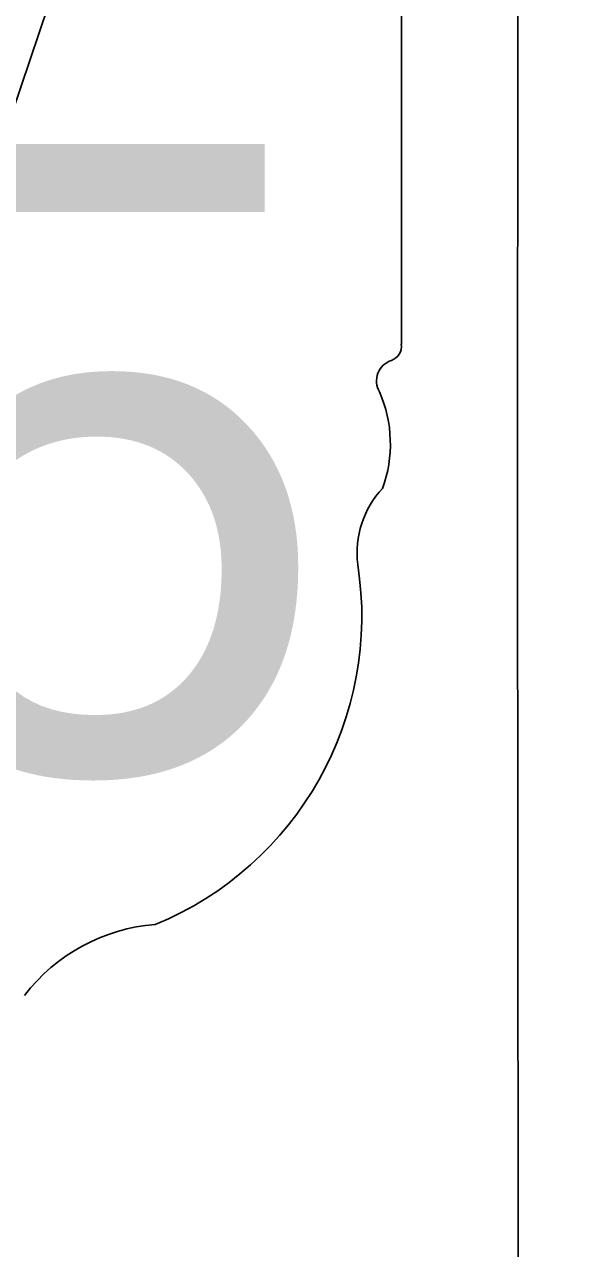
# Model space of a CAD drawing. Extents: x 0 to 40.2, y 0 to 22.
# Drawn here: x 2.8572 to 2.9715, y 17.7538 to 18.0108 of the extents above; entities that cross this region are included whole.
import ezdxf

# ---------------------------------------------------------------- set-up
doc = ezdxf.new("R2010")
doc.units = 0
for name, color, linetype in [('GM_X_Corporation', 7, 'Continuous'), ('GM_X_Interstate_Route', 7, 'Continuous'), ('GM_X_Major_Lake', 7, 'Continuous')]:
    doc.layers.add(name, color=color, linetype=linetype)

msp = doc.modelspace()

# ---------------------------------------------------------------- linework, layer by layer
at = {"layer": 'GM_X_Corporation'}
msp.add_lwpolyline([(3.1283972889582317, 18.66934133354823), (3.134191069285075, 17.67879605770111), (2.960954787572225, 17.67631773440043), (2.9607151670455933, 17.91011764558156), (2.9612292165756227, 18.666848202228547)], close=True, dxfattribs=at)
at = {"layer": 'GM_X_Interstate_Route'}
for p, q in [((2.9363453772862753, 17.94365716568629), (2.9363453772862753, 18.04834256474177)), ((2.936319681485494, 17.943682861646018), (2.9363453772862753, 17.94365716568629))]:
    msp.add_line(p, q, dxfattribs=at)
for centre, radius, start, end in [((2.933213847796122, 17.94325269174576), 0.003141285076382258, 289.6038111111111, 7.734130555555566), ((2.935667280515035, 17.9359719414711), 0.004542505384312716, 107.94398333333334, 210.33696666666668), ((2.906768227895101, 17.922738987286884), 0.02726868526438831, 340.0329638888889, 23.649566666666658), ((2.9468619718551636, 17.899847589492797), 0.019839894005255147, 136.80649722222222, 186.92959444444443), ((2.858087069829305, 17.886530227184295), 0.06993829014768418, 292.3088861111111, 8.985838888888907), ((2.8875763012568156, 17.783636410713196), 0.03830339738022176, 94.40312222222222, 142.57675)]:
    msp.add_arc(centre, radius, start, end, dxfattribs=at)
at = {"layer": 'GM_X_Major_Lake'}
msp.add_lwpolyline([(2.7840850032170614, 17.844814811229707), (2.816056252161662, 17.908536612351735), (2.8389872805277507, 17.955018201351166), (2.852575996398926, 17.986452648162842), (2.865966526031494, 18.026151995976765), (2.8856502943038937, 18.094575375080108), (2.8990091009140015, 18.153744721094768), (2.9034388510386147, 18.16825558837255)], dxfattribs=at)

# ---------------------------------------------------------------- texts
at = {"layer": 'GM_X_Interstate_Route'}
msp.add_text('65', height=0.13183620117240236, dxfattribs=at).set_placement((2.725986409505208, 17.85393163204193))

doc.saveas('drawing.dxf')
